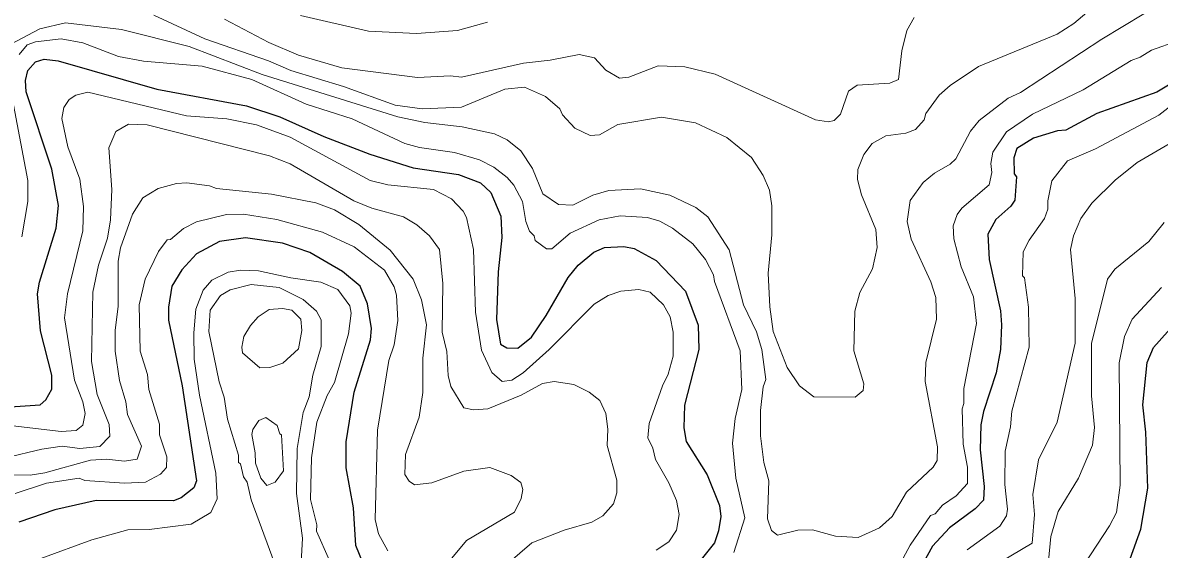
# Model space of a CAD drawing. Extents: x 673.3 to 698.5, y 6984.3 to 7012.3.
# Drawn here: x 674.944 to 676.491, y 6986.004 to 6986.721 of the extents above; entities that cross this region are included whole.
import ezdxf

# ---------------------------------------------------------------- set-up
doc = ezdxf.new("R2010")
doc.units = 0
doc.header["$LTSCALE"] = 0.032
doc.layers.add('1', color=7, linetype='Continuous', lineweight=25)
doc.layers.add('2', color=7, linetype='Continuous', lineweight=13)

msp = doc.modelspace()

# ---------------------------------------------------------------- linework, layer by layer
at = {"layer": '1'}
for points in [[(674.9134, 6986.1971), (674.9679, 6986.2009), (674.9757, 6986.2076), (674.9837, 6986.2223), (674.9838, 6986.2412), (674.9683, 6986.3019), (674.9645, 6986.3521), (674.9669, 6986.3682), (674.9896, 6986.4414), (674.9928, 6986.4725), (674.9837, 6986.5218), (674.9488, 6986.6273), (674.9481, 6986.6425), (674.9514, 6986.6563), (674.9616, 6986.6682), (674.9735, 6986.6716), (674.9924, 6986.6696), (675.1269, 6986.6311), (675.249, 6986.6083), (675.294, 6986.5934), (675.354, 6986.5664), (675.4168, 6986.5423), (675.4755, 6986.5236), (675.5373, 6986.5147), (675.567, 6986.5032), (675.5814, 6986.4901), (675.5948, 6986.458), (675.5963, 6986.4287), (675.5914, 6986.3823), (675.5891, 6986.3173), (675.5946, 6986.2836), (675.6031, 6986.2787), (675.618, 6986.278), (675.6366, 6986.2933), (675.6567, 6986.3226), (675.6866, 6986.3743), (675.7, 6986.3911), (675.7214, 6986.409), (675.7359, 6986.4153), (675.7624, 6986.4168), (675.7764, 6986.4138), (675.8062, 6986.3975), (675.8462, 6986.3558), (675.8634, 6986.3093), (675.8642, 6986.2765)], [(676.5054, 6986.6377), (676.4876, 6986.6267), (676.4058, 6986.5976), (676.3634, 6986.5749), (676.3522, 6986.5741), (676.3195, 6986.5642), (676.297, 6986.5499), (676.2927, 6986.5374), (676.2935, 6986.5156), (676.2967, 6986.5115), (676.2941, 6986.4798), (676.2887, 6986.4717), (676.2682, 6986.4535), (676.2575, 6986.4332), (676.2592, 6986.3989)], [(675.4076, 6985.9849), (675.3976, 6986.0093), (675.3945, 6986.0605), (675.3846, 6986.1152), (675.3846, 6986.1504), (675.3952, 6986.2184), (675.4173, 6986.2895), (675.4187, 6986.3048), (675.4134, 6986.3383), (675.4036, 6986.3627), (675.3793, 6986.3827), (675.3348, 6986.4084), (675.2979, 6986.421), (675.2474, 6986.4282), (675.2122, 6986.4234), (675.1806, 6986.4067), (675.1609, 6986.3849), (675.1472, 6986.3625), (675.1427, 6986.3341), (675.1427, 6986.3162), (675.1614, 6986.2266), (675.1808, 6986.0973), (675.1773, 6986.0877), (675.1597, 6986.0741), (675.1495, 6986.0703), (675.0441, 6986.0707), (674.9882, 6986.0579), (674.9392, 6986.0413)], [(676.2592, 6986.3989), (676.2746, 6986.3289), (676.2763, 6986.3097), (676.2746, 6986.2765), (676.269, 6986.2445), (676.2514, 6986.1918), (676.2478, 6986.1739), (676.2471, 6986.1397), (676.2526, 6986.0898), (676.2516, 6986.0713), (676.2404, 6986.0594), (676.2052, 6986.0332), (676.1823, 6986.0086), (676.1437, 6985.9383)], [(676.451, 6985.991), (676.4658, 6986.0317), (676.475, 6986.0875), (676.4726, 6986.1637), (676.4686, 6986.2011), (676.4742, 6986.2586), (676.4828, 6986.279), (676.5325, 6986.3342)], [(675.8642, 6986.2765), (675.8448, 6986.2005), (675.8438, 6986.1696), (675.8471, 6986.1508), (675.8758, 6986.1054), (675.8922, 6986.0638), (675.8943, 6986.0488), (675.8912, 6986.0295), (675.8854, 6986.013), (675.8511, 6985.9698)]]:
    msp.add_lwpolyline(points, dxfattribs=at)
at = {"layer": '2'}
for points in [[(675.1229, 6986.7316), (675.1923, 6986.6995), (675.2785, 6986.6694), (675.309, 6986.6564), (675.3808, 6986.6344), (675.4511, 6986.6091), (675.4878, 6986.6041), (675.5415, 6986.6064), (675.6002, 6986.6307), (675.627, 6986.6334), (675.6555, 6986.6208), (675.6753, 6986.604), (675.6787, 6986.5958), (675.6954, 6986.5778), (675.7163, 6986.5677), (675.7291, 6986.5689), (675.7541, 6986.5828), (675.8134, 6986.5928), (675.8595, 6986.5848), (675.9023, 6986.5652), (675.9361, 6986.5379), (675.952, 6986.5132), (675.9604, 6986.4931), (675.9636, 6986.4718), (675.9635, 6986.4325), (675.9586, 6986.3803), (675.9607, 6986.3342), (675.9653, 6986.3006), (675.9843, 6986.2516), (676.0011, 6986.227), (676.0209, 6986.2119), (676.0771, 6986.2112), (676.0879, 6986.2206), (676.0889, 6986.2295)], [(676.1571, 6986.7287), (676.1473, 6986.7109), (676.1403, 6986.6831), (676.136, 6986.644), (676.124, 6986.6392), (676.0796, 6986.6364), (676.0678, 6986.6283), (676.0568, 6986.5969), (676.0484, 6986.5883), (676.0407, 6986.5863), (676.0232, 6986.5892), (675.8865, 6986.6514), (675.8453, 6986.6612), (675.8089, 6986.6627), (675.7692, 6986.6474), (675.7562, 6986.6457), (675.7377, 6986.6567), (675.7225, 6986.6734), (675.7014, 6986.6781), (675.662, 6986.6702), (675.6259, 6986.6661), (675.5412, 6986.6474), (675.5263, 6986.649), (675.4814, 6986.6466), (675.3785, 6986.66), (675.3196, 6986.6771), (675.279, 6986.6944), (675.219, 6986.726)], [(675.3224, 6986.7313), (675.4149, 6986.7101), (675.48, 6986.7067), (675.536, 6986.7109), (675.5765, 6986.7222)], [(675.9633, 6986.0298), (675.9714, 6986.0236), (675.9989, 6986.0301), (676.0187, 6986.0308), (676.0501, 6986.0219), (676.081, 6986.0203), (676.1102, 6986.0335), (676.1274, 6986.049), (676.1466, 6986.0821), (676.1833, 6986.1162), (676.1885, 6986.1253), (676.1891, 6986.1435), (676.172, 6986.2328), (676.1733, 6986.2584), (676.1876, 6986.3178), (676.1866, 6986.3472), (676.18, 6986.3683), (676.1532, 6986.4266), (676.1476, 6986.4505), (676.1517, 6986.4792), (676.1696, 6986.5039), (676.185, 6986.5164), (676.2064, 6986.5286), (676.2139, 6986.5362), (676.2338, 6986.5738), (676.2457, 6986.5882), (676.2853, 6986.6188), (676.3018, 6986.6263), (676.4128, 6986.699), (676.4699, 6986.7335)], [(676.0889, 6986.2295), (676.075, 6986.2745), (676.0763, 6986.3287), (676.0835, 6986.3539), (676.1004, 6986.3862), (676.1068, 6986.415), (676.1052, 6986.4396), (676.0854, 6986.4871), (676.0801, 6986.5079), (676.0807, 6986.5215), (676.0888, 6986.5421), (676.1003, 6986.5569), (676.1189, 6986.5674), (676.1458, 6986.5709), (676.1592, 6986.5758), (676.1708, 6986.589), (676.1733, 6986.5977), (676.1913, 6986.6225), (676.2063, 6986.6359), (676.2446, 6986.6618), (676.3518, 6986.7058), (676.3746, 6986.7205), (676.392, 6986.7354)], [(674.9273, 6986.6916), (674.9676, 6986.7132), (675.0024, 6986.7213), (675.0789, 6986.7123), (675.1709, 6986.6889), (675.2699, 6986.6507), (675.4549, 6986.5931), (675.4914, 6986.5855), (675.5423, 6986.5798), (675.5863, 6986.57), (675.6036, 6986.5618), (675.6219, 6986.5467), (675.6377, 6986.523), (675.652, 6986.4881), (675.6732, 6986.4737), (675.6927, 6986.4731), (675.7199, 6986.4867), (675.7417, 6986.4927), (675.7848, 6986.4951), (675.8246, 6986.4867), (675.8601, 6986.4697), (675.8763, 6986.4568), (675.9057, 6986.412), (675.9252, 6986.337), (675.9428, 6986.3003), (675.9498, 6986.2765), (675.9554, 6986.2355), (675.952, 6986.2254), (675.9481, 6986.1931), (675.9481, 6986.1585), (675.9529, 6986.1223), (675.9594, 6986.0976), (675.9579, 6986.0455), (675.9633, 6986.0298)], [(674.9394, 6986.6779), (674.9505, 6986.6912), (674.9617, 6986.6954), (674.9967, 6986.6994), (675.026, 6986.6938), (675.0748, 6986.6755), (675.1086, 6986.6692), (675.1885, 6986.662), (675.2562, 6986.6439), (675.3298, 6986.6104), (675.3927, 6986.5903), (675.4643, 6986.5569), (675.4842, 6986.5512), (675.5317, 6986.5446), (675.5656, 6986.5348), (675.5855, 6986.5247), (675.6036, 6986.5104), (675.6125, 6986.4999), (675.6243, 6986.4777), (675.6289, 6986.4508), (675.6339, 6986.4375), (675.64, 6986.4309), (675.6417, 6986.4246), (675.6569, 6986.4136), (675.6643, 6986.4136), (675.6891, 6986.4349), (675.7285, 6986.4527), (675.7573, 6986.4583), (675.7944, 6986.456), (675.8111, 6986.4511), (675.8282, 6986.4416), (675.8561, 6986.4201), (675.8733, 6986.3987), (675.8844, 6986.3781), (675.8854, 6986.369), (675.9205, 6986.2745), (675.9228, 6986.2217), (675.9138, 6986.1821), (675.9099, 6986.1487), (675.9146, 6986.1012), (675.9269, 6986.0471), (675.9121, 6985.9997)], [(676.13, 6985.9694), (676.1518, 6986.01), (676.1794, 6986.05), (676.186, 6986.0523), (676.1959, 6986.0644), (676.2144, 6986.077), (676.2297, 6986.0936), (676.2298, 6986.1158), (676.2237, 6986.1475), (676.2226, 6986.1953), (676.2249, 6986.2027), (676.225, 6986.2233), (676.242, 6986.3116), (676.238, 6986.3481), (676.221, 6986.389), (676.2111, 6986.4269), (676.2104, 6986.4448), (676.2157, 6986.4602), (676.2221, 6986.4686), (676.2591, 6986.5005), (676.2631, 6986.5174), (676.2617, 6986.5295), (676.2641, 6986.5452), (676.2831, 6986.5727), (676.3181, 6986.597), (676.3873, 6986.6299), (676.4524, 6986.6701), (676.4647, 6986.6743), (676.4801, 6986.684), (676.5159, 6986.6965)], [(676.5501, 6986.6423), (676.4902, 6986.5955), (676.4038, 6986.5494), (676.366, 6986.5333), (676.3447, 6986.5061), (676.339, 6986.479), (676.3389, 6986.4674), (676.3348, 6986.4548), (676.3139, 6986.4253), (676.3057, 6986.4095), (676.3047, 6986.3766), (676.3073, 6986.374), (676.3129, 6986.3338), (676.3137, 6986.2794), (676.2901, 6986.1921), (676.2884, 6986.1709), (676.2811, 6986.138), (676.2804, 6986.0925), (676.2843, 6986.0589), (676.2827, 6986.0496), (676.2736, 6986.0355), (676.2293, 6986.0033)], [(674.9431, 6986.4297), (674.9513, 6986.4781), (674.9512, 6986.5067), (674.9302, 6986.6169)], [(675.8064, 6986.0029), (675.8233, 6986.0144), (675.834, 6986.0304), (675.8373, 6986.0514), (675.8339, 6986.0705), (675.8234, 6986.0946), (675.8051, 6986.1264), (675.8015, 6986.1421), (675.795, 6986.1562), (675.7965, 6986.1753), (675.8146, 6986.2269), (675.8226, 6986.2429), (675.8291, 6986.2671), (675.8291, 6986.2999), (675.8253, 6986.3208), (675.8161, 6986.337), (675.798, 6986.3542), (675.7824, 6986.3582), (675.7581, 6986.3558), (675.7407, 6986.3497), (675.722, 6986.338), (675.6607, 6986.2761), (675.625, 6986.2444), (675.6098, 6986.2347), (675.5965, 6986.2328), (675.5827, 6986.245), (675.5686, 6986.2755), (675.5605, 6986.3271), (675.5578, 6986.4126), (675.5481, 6986.4562), (675.5437, 6986.4646), (675.5278, 6986.4813), (675.5031, 6986.4943), (675.4409, 6986.5008), (675.4171, 6986.5065), (675.3083, 6986.5657), (675.2622, 6986.5822), (675.222, 6986.5903), (675.1673, 6986.5944), (675.0327, 6986.6269), (675.0167, 6986.6229), (675.0075, 6986.617), (675.0001, 6986.6061), (674.9977, 6986.5908), (675.0055, 6986.5524), (675.0221, 6986.5084), (675.027, 6986.4712), (675.0262, 6986.4378), (675.0052, 6986.3523), (675.001, 6986.3194), (675.0149, 6986.2345)], [(674.9209, 6986.1286), (674.9702, 6986.1406), (674.9979, 6986.1447), (675.022, 6986.1416), (675.049, 6986.1442), (675.0628, 6986.1582), (675.062, 6986.1742), (675.0457, 6986.2152), (675.0377, 6986.2599), (675.0396, 6986.3546), (675.0474, 6986.3911), (675.0595, 6986.428), (675.0636, 6986.4528), (675.0654, 6986.4944), (675.0616, 6986.551), (675.0712, 6986.5733), (675.0883, 6986.583), (675.1138, 6986.5821), (675.2801, 6986.5399), (675.3083, 6986.5294), (675.3946, 6986.4786), (675.4192, 6986.4689), (675.4625, 6986.4568), (675.4804, 6986.4463), (675.4979, 6986.4313), (675.5115, 6986.4125), (675.5157, 6986.366), (675.5149, 6986.2997), (675.5213, 6986.2737), (675.523, 6986.2407), (675.5266, 6986.2261), (675.5444, 6986.197), (675.5576, 6986.1942), (675.577, 6986.1954), (675.6226, 6986.2142), (675.6514, 6986.2302), (675.6676, 6986.2327), (675.694, 6986.2287), (675.7151, 6986.2181), (675.7297, 6986.2067)], [(676.2598, 6985.9778), (676.3178, 6986.0123), (676.321, 6986.0514), (676.3186, 6986.079), (676.3262, 6986.1259), (676.352, 6986.1775), (676.3764, 6986.2847), (676.3764, 6986.3458), (676.37, 6986.4123), (676.3739, 6986.4309), (676.3839, 6986.4546), (676.3988, 6986.4758), (676.4307, 6986.5068), (676.4608, 6986.5312), (676.5044, 6986.5566)], [(675.528, 6985.992), (675.5483, 6986.016), (675.6135, 6986.0548), (675.6223, 6986.0732), (675.6248, 6986.0855), (675.6221, 6986.0952), (675.6088, 6986.1048), (675.58, 6986.1155), (675.5444, 6986.1107), (675.5009, 6986.0949), (675.4774, 6986.0921), (675.4702, 6986.0968), (675.4644, 6986.106), (675.4651, 6986.1332), (675.4838, 6986.184), (675.4887, 6986.2175), (675.4888, 6986.2647), (675.4937, 6986.3101), (675.4869, 6986.3441), (675.4757, 6986.372), (675.4444, 6986.4115), (675.4016, 6986.4467), (675.3685, 6986.4664), (675.3431, 6986.4759), (675.2829, 6986.4877), (675.208, 6986.4957), (675.1986, 6986.4992), (675.1675, 6986.5032), (675.1535, 6986.5024), (675.1288, 6986.4958), (675.1078, 6986.4828), (675.0937, 6986.4606), (675.0772, 6986.4148), (675.0743, 6986.3967), (675.0742, 6986.3355), (675.0702, 6986.3022), (675.0702, 6986.2742), (675.076, 6986.2342), (675.0848, 6986.2051), (675.0868, 6986.1879), (675.1059, 6986.1447), (675.0999, 6986.1271), (675.0828, 6986.1244), (675.0584, 6986.127), (675.0366, 6986.1254), (674.9744, 6986.1082), (674.9542, 6986.1053), (674.9048, 6986.1058)], [(675.1402, 6986.1302), (675.1305, 6986.1599), (675.1304, 6986.1746), (675.116, 6986.2219), (675.1142, 6986.2424), (675.1043, 6986.2738), (675.1028, 6986.3373), (675.1109, 6986.3722), (675.1289, 6986.4098), (675.1408, 6986.4255), (675.1453, 6986.4261), (675.163, 6986.4412), (675.1808, 6986.4502), (675.2217, 6986.46), (675.2445, 6986.4608), (675.2899, 6986.4535), (675.3523, 6986.4363), (675.3954, 6986.4163), (675.4365, 6986.3842), (675.4496, 6986.3615), (675.4529, 6986.3501), (675.4545, 6986.3157), (675.4496, 6986.2827), (675.4423, 6986.2613), (675.4269, 6986.1666), (675.4237, 6986.0449), (675.4282, 6986.025), (675.4412, 6986.0021)], [(676.4975, 6986.4491), (676.4764, 6986.4232), (676.4303, 6986.3859), (676.4205, 6986.372), (676.3986, 6986.2844), (676.3985, 6986.2132), (676.4025, 6986.1699), (676.3999, 6986.1459), (676.3807, 6986.1012), (676.353, 6986.0556), (676.3431, 6986.0214), (676.3402, 6985.9885)], [(675.3615, 6985.9891), (675.344, 6986.0287), (675.3445, 6986.0375), (675.3357, 6986.0718), (675.3374, 6986.1289), (675.3445, 6986.1774), (675.3586, 6986.2135), (675.3683, 6986.2315), (675.3877, 6986.2977), (675.391, 6986.3259), (675.3893, 6986.3357), (675.3731, 6986.3582), (675.3501, 6986.368), (675.309, 6986.3737), (675.265, 6986.3835), (675.2406, 6986.3842), (675.2238, 6986.3817), (675.2014, 6986.3709), (675.1897, 6986.3571), (675.18, 6986.3312), (675.1769, 6986.2989), (675.1777, 6986.2631), (675.185, 6986.214), (675.2069, 6986.1079), (675.2087, 6986.0728), (675.2003, 6986.0543), (675.1734, 6986.0383), (675.1164, 6986.0309), (675.0875, 6986.0307), (675.0385, 6986.0172), (674.9689, 6985.9917)], [(675.294, 6985.9659), (675.255, 6986.0715), (675.2495, 6986.0954), (675.2445, 6986.1028), (675.2404, 6986.1204), (675.238, 6986.1224), (675.2378, 6986.1324), (675.2231, 6986.1813), (675.2185, 6986.2114), (675.2116, 6986.2322), (675.1973, 6986.3006), (675.1995, 6986.3299), (675.2132, 6986.3497), (675.2266, 6986.3574), (675.2553, 6986.3647), (675.293, 6986.3606), (675.3257, 6986.3445), (675.3441, 6986.3284), (675.3503, 6986.3167), (675.3504, 6986.2803), (675.339, 6986.2412), (675.334, 6986.2116), (675.326, 6986.1904), (675.3178, 6986.1416), (675.317, 6986.0803), (675.3251, 6986.0195), (675.3226, 6985.9782)], [(676.3886, 6985.9836), (676.423, 6986.036), (676.4324, 6986.0543), (676.4376, 6986.0915), (676.436, 6986.258), (676.4435, 6986.2938), (676.4539, 6986.3175), (676.494, 6986.3609)], [(675.0149, 6986.2345), (675.0263, 6986.2049), (675.0294, 6986.1891), (675.0262, 6986.1734), (675.0169, 6986.1661), (674.9967, 6986.1644), (674.9307, 6986.1725)], [(675.7297, 6986.2067), (675.7379, 6986.1893), (675.7404, 6986.1679), (675.7397, 6986.1457), (675.7526, 6986.0982), (675.7526, 6986.0811), (675.7481, 6986.0659), (675.7338, 6986.0496), (675.7187, 6986.0412), (675.681, 6986.03), (675.6368, 6986.0128), (675.5914, 6985.9736)], [(674.934, 6986.0803), (674.9767, 6986.0942), (675.0209, 6986.1009), (675.0287, 6986.0977), (675.0827, 6986.0943), (675.1115, 6986.0958), (675.1318, 6986.1063), (675.1398, 6986.1157), (675.1402, 6986.1302)]]:
    msp.add_lwpolyline(points, dxfattribs=at)
for points in [[(675.2805, 6986.2516), (675.298, 6986.2579), (675.3195, 6986.2773), (675.3242, 6986.3023), (675.3227, 6986.3178), (675.3103, 6986.3297), (675.2978, 6986.3322), (675.2796, 6986.3306), (675.2647, 6986.3207), (675.2541, 6986.3091), (675.245, 6986.2941), (675.2424, 6986.2794), (675.2435, 6986.2717), (675.2671, 6986.2514)], [(675.2965, 6986.16), (675.2941, 6986.1614), (675.2906, 6986.1729), (675.2752, 6986.1839), (675.2655, 6986.1797), (675.2574, 6986.1672), (675.2559, 6986.1604), (675.2607, 6986.1354), (675.2608, 6986.1213), (675.2683, 6986.1011), (675.2765, 6986.0911), (675.2877, 6986.0954), (675.299, 6986.1111)]]:
    msp.add_lwpolyline(points, close=True, dxfattribs=at)

doc.saveas('drawing.dxf')
